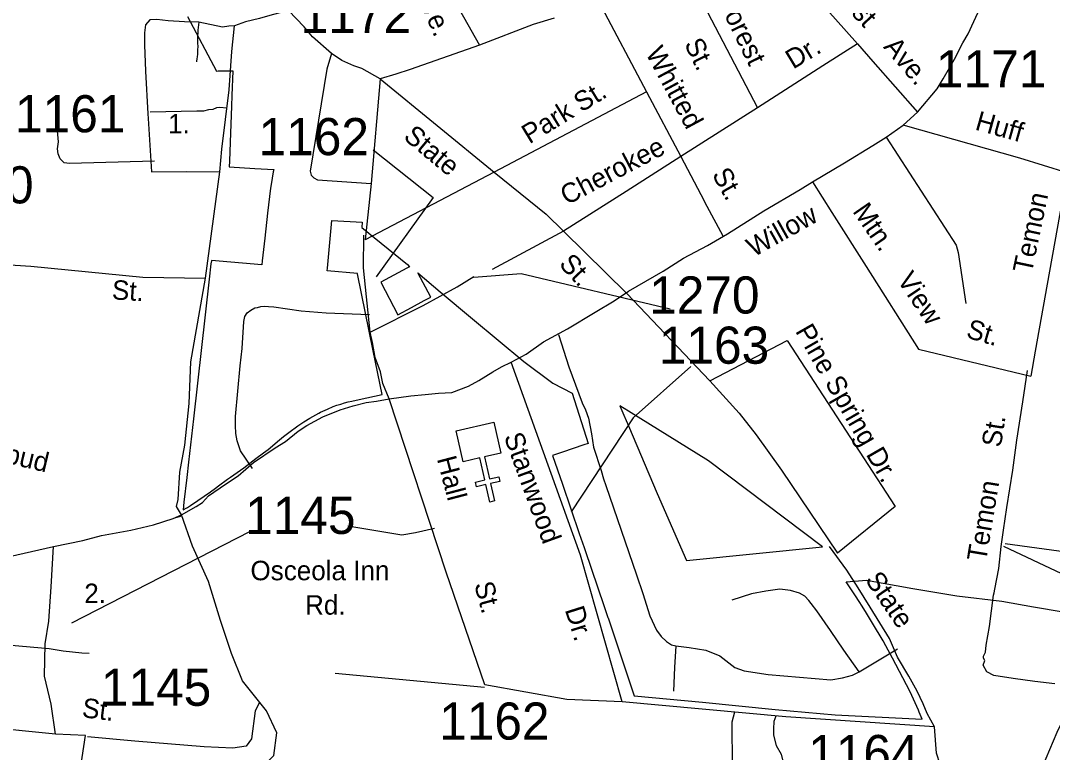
# Model space of a CAD drawing. Extents: x 884530 to 1028605, y 526725 to 653634.
# Drawn here: x 963175 to 966651, y 581820 to 584283 of the extents above; entities that cross this region are included whole.
import ezdxf

# ---------------------------------------------------------------- set-up
doc = ezdxf.new("R2010")
doc.units = 0
for name, color, linetype in [('Exist Boundary Political City Limit New', 7, 'Continuous'), ('Exist Boundary Political City Limit New Hole', 7, 'Continuous'), ('Exist Cultural Church CELL', 7, 'Continuous'), ('Exist Road Non-System Type 51', 7, 'Continuous'), ('Exist Road Non-System Type 51 Label', 7, 'Continuous'), ('Exist Road Secondary Type 41 Attributed', 7, 'Continuous'), ('Exist Road Secondary Type 51 Attributed', 7, 'Continuous'), ('Exist Road Secondary Type 51 Label', 7, 'Continuous'), ('Exist Road Secondary Type 51 Number Label', 7, 'Continuous'), ('Map Preparation Boundary City Limit Buffer Line', 7, 'Continuous')]:
    doc.layers.add(name, color=color, linetype=linetype)

msp = doc.modelspace()

# ---------------------------------------------------------------- linework, layer by layer
at = {"layer": 'Exist Boundary Political City Limit New'}
for points in [[(963737.7, 584296.6), (963835, 584113.4), (963840.8, 584113.6), (963860.4, 584113.8), (963890.4, 584113.9), (963887.2, 584031.2), (963885.8, 583995.3), (963880.9, 583873.4), (963878.3, 583809.4), (963877.2, 583791.3), (963964.2, 583785.7), (964027.8, 583781.6), (964026.3, 583773.7), (964018.7, 583731.9), (964016.4, 583718.9), (964007, 583634.8), (963997.5, 583550.4), (963989, 583474.9), (963987.4, 583460.6), (963817.9, 583475.4), (963817.8, 583474.2), (963816.4, 583463.9), (963810.5, 583412.4), (963757.7, 582942.4), (963741, 582796.4), (963735.2, 582745.5), (963725.4, 582661.9), (963722.5, 582636.8), (963732.3, 582641.7), (963737.3, 582644.5), (963747.7, 582651), (963771.6, 582667.7), (963815.1, 582697.2), (963832, 582709.4), (963842.1, 582717), (963871.6, 582739.5), (963881.7, 582746.8), (963927.2, 582778.3), (963967.8, 582809.2), (963993.4, 582827.8), (964009.1, 582840), (964046.8, 582872.5), (964060.8, 582883.6), (964078.6, 582897.1), (964109.1, 582918.9), (964129.7, 582932.6), (964149.4, 582944.8), (964169.6, 582956.6), (964179.5, 582962.2), (964185, 582964.9), (964208.9, 582975.6), (964228.4, 582983.8), (964240.4, 582988.2), (964253.6, 582992.6), (964266.4, 582996.4), (964278.9, 582999.8), (964291.1, 583002.6), (964315.2, 583007.7), (964367.2, 583019.4), (964393.6, 583024.8), (964363.1, 583172), (964309.6, 583430.8), (964309.6, 583432.3), (964208.1, 583441.2), (964208.9, 583450.1), (964223.9, 583609.8), (964326.2, 583604.1), (964324.6, 583587.1)], [(964324.6, 583587.1), (964478.1, 583461.7), (964485.7, 583454.4), (964476, 583449.3), (964432.5, 583426.3), (964388.1, 583402.8), (964446.4, 583293.1), (964491.4, 583317.4), (964534.6, 583340.7), (964556.9, 583352.7), (964513.7, 583433.9), (964588.6, 583369.8), (964697.8, 583279.5), (964870.5, 583135.4), (964968.1, 583062.2), (965033.1, 583029), (965047.9, 582982.9), (965072.8, 582906), (965087.4, 582859.6), (965072.8, 582855.5), (965000, 582830.6), (964966.9, 582819.2), (965000, 582722.5), (965056.9, 582556.3), (965073, 582510.1), (965076.4, 582500), (965139.5, 582314.2), (965153.8, 582274.4), (965154.4, 582272.7), (965242.5, 582010.3), (965472.2, 581989.1), (965717, 581964.9), (965919.2, 581946.4), (966212.2, 581932.2), (966202.5, 581955.9), (966199.6, 581962.6), (966176.9, 582011.9), (966167.9, 582030.5), (966159.6, 582047.3), (966123.3, 582115.7), (966112.1, 582137.2), (966098.1, 582163.6), (966089.7, 582178.9), (966080.2, 582195.3), (966044.6, 582254.8), (966024.7, 582288.6), (966010.4, 582312.2), (966000.4, 582327.9), (965987.6, 582346.9), (965956.1, 582393.8), (966024.9, 582399.6), (966181.2, 582371.2), (966329.2, 582347.1), (966480.9, 582328.5), (966587.1, 582310.4), (966793.6, 582275.4)]]:
    msp.add_lwpolyline(points, dxfattribs=at)
at = {"layer": 'Exist Boundary Political City Limit New Hole'}
msp.add_lwpolyline([(965319.8, 582691.2), (965417.8, 582465.4), (965876.6, 582512.1), (965491.9, 582801), (965222.5, 582968.4), (965193.6, 582986.4), (965207, 582955.2), (965222.5, 582918.9), (965319.8, 582691.2)], dxfattribs=at)
at = {"layer": 'Exist Cultural Church CELL'}
msp.add_lwpolyline([(964793, 582827.4), (964737.5, 582814.7), (964754.4, 582740.4), (964785.6, 582747.5), (964789.2, 582731.9), (964758, 582724.9), (964771.3, 582666.2), (964755.7, 582662.7), (964742.3, 582721.3), (964711.1, 582714.2), (964707.6, 582729.8), (964738.8, 582736.9), (964721.9, 582811.1), (964665.7, 582798.4), (964642, 582902.2), (964769.4, 582931.2)], close=True, dxfattribs=at)
at = {"layer": 'Exist Road Non-System Type 51'}
for p, q in [((965415.4, 584453.2), (965657.2, 583989.9)), ((965831.9, 584387.5), (965993.9, 584204.6)), ((965122.6, 584345.9), (965283.5, 584043.6)), ((964386.7, 584086.6), (964355.7, 583734.7)), ((964386.7, 584086.6), (964770.5, 583772.5)), ((965283.5, 584043.6), (964770.5, 583772.5)), ((965283.5, 584043.6), (965399, 583825.1)), ((965657.2, 583989.9), (965399, 583825.1)), ((966196.6, 583975.1), (966148.5, 583931.2)), ((964770.5, 583772.5), (964335.6, 583545.6)), ((964355.7, 583734.7), (964335.6, 583545.6)), ((965004, 583573.8), (964764.1, 583445.5)), ((965004, 583573.8), (965217.2, 583364.1)), ((965217.2, 583364.1), (965497.1, 583070.1)), ((963713.3, 582613.9), (963696.7, 582609.3)), ((966491.2, 582523.1), (966826.5, 582477.9)), ((965999.9, 582091.6), (966128.9, 582168.7)), ((964737.7, 582037.9), (964234.7, 582085.3))]:
    msp.add_line(p, q, dxfattribs=at)
for points in [[(964571.8, 584732.7), (964545.2, 584513.1), (964721, 584200.6)], [(963776, 584277.9), (963772.6, 584250.7), (963771.7, 584241.9), (963771, 584232.1), (963770.7, 584221.9), (963770.8, 584212.6), (963771.1, 584206.3), (963771.6, 584197.1), (963771.2, 584183.4), (963770.6, 584169.1), (963770.1, 584161.9), (963769.1, 584153.2), (963768.1, 584148.1), (963767.3, 584144.6)], [(965993.9, 584204.6), (965877.6, 584130.5), (965657.2, 583989.9)], [(965993.9, 584204.6), (966046, 584145.6), (966196.6, 583975.1)], [(964222.3, 584172.6), (964207, 584119.9), (964150.1, 583776.5), (964153.7, 583763.1), (964162.4, 583753.8), (964175.1, 583747.6), (964355.7, 583734.7)], [(963870.5, 583988.5), (963844.8, 583990.4), (963834.6, 583989.2), (963823.1, 583984.1), (963807.8, 583982.2), (963790.7, 583978.4), (963768.5, 583977.8), (963611.5, 583974.6)], [(963626.2, 583809.7), (963340, 583801.9), (963322.3, 583804.6), (963308.4, 583817.5), (963301.7, 583834.9), (963299.4, 583851.8), (963302.4, 583875.5), (963299.4, 583911.5)], [(966700.4, 583770.2), (966540.6, 583819.8), (966148.5, 583931.2)], [(966091.2, 583890.6), (966326.5, 583527.1), (966332.9, 583502.1), (966359.5, 583330.4)], [(965399, 583825.1), (965214.9, 583707.3), (965004, 583573.8)], [(965399, 583825.1), (965466.6, 583697.3), (965486.9, 583658.8), (965540.1, 583558.2)], [(964770.5, 583772.5), (964945.7, 583631.7), (965004, 583573.8)], [(965842.9, 583740.1), (965908, 583637.5), (966023.2, 583455.9), (966200, 583177.2), (966578.1, 583086.8)], [(966700.4, 583770.2), (966633.5, 583396.2), (966593.2, 583170.7), (966578.1, 583086.8)], [(963956.3, 582775.4), (963915.8, 582834.8), (963905.1, 582869), (963899.7, 582893.6), (963898.7, 582920.4), (963898.7, 582950.3), (963914.8, 583121.4), (963921.1, 583179.2), (963926.8, 583270.2), (963930.8, 583287.2), (963938.3, 583300), (963951.1, 583308.6), (963963.9, 583316.1), (963972.7, 583317.9), (963984, 583320.9), (963997.3, 583322.2), (964010.6, 583321.3), (964028.3, 583319.8), (964120, 583306.4), (964204.5, 583300), (964350, 583293.6)], [(964987.6, 583226.6), (965022.4, 583117.3), (965067.3, 582997), (965078.3, 582973.2), (965088.4, 582944.4), (965097.7, 582891.9), (965105.4, 582847), (965130.8, 582769), (965138.4, 582741), (965146, 582718.1), (965249.5, 582417.3), (965270.6, 582354.6), (965295.2, 582280), (965317.2, 582230.9), (965333.3, 582209.7), (965351.2, 582193.6), (965368.1, 582182.5), (965382.5, 582179.2)], [(965497.1, 583070.1), (965757.4, 583206.3), (966120.7, 582647.5), (965927.3, 582490.2)], [(965497.1, 583070.1), (965596.2, 582961.6), (965652.6, 582889.1), (965738.7, 582770), (965927.3, 582490.2)], [(964569.3, 582573.6), (964505.7, 582559.3), (964459.4, 582550.8), (964277.9, 582581.6)], [(965999.9, 582091.6), (965947.7, 582163.9), (965903.6, 582230.1), (965857, 582297), (965838.4, 582321.6), (965830.3, 582331.3), (965817.2, 582346.1), (965798.6, 582356.3), (965769, 582364.7), (965732.5, 582369), (965685, 582363), (965637.5, 582353.8), (965571.4, 582332.5)], [(963271.8, 582168.7), (963103.9, 582183), (963089.1, 582175.8), (963080.9, 582162), (963062.6, 581903.5)], [(965382.5, 582179.2), (965378.2, 582106.3), (965374.9, 582025.8)], [(965382.5, 582179.2), (965427.4, 582173.3), (965483.3, 582163.9), (965530, 582144.5), (965581.6, 582106.3), (965613, 582094.4), (965693.5, 582081.8), (965904.8, 582064.6), (965943.4, 582070.9), (965977.7, 582079.6), (965999.9, 582091.6)], [(963406.4, 582153), (963381.2, 582154.5), (963350, 582157.4), (963318.6, 582160.8), (963271.8, 582168.7)], [(963979.3, 581985.6), (963965.6, 581960.1), (963952.8, 581865.4), (963935, 581840.8), (963890.6, 581834.8), (963793.4, 581838.2), (963559.5, 581857.4), (963400.9, 581872.5)], [(965579.4, 581955.5), (965571, 581921.4), (965571, 581905.2), (965571.6, 581790.6), (965577.2, 581761)], [(965719.4, 581941.5), (965712.2, 581923.9), (965710.8, 581899), (965710.8, 581877.7), (965720.5, 581843.1), (965737.3, 581814.1), (965743.3, 581790.2), (965744.2, 581778.5), (965741.3, 581768.2), (965732.2, 581752.8), (965691.1, 581716.1), (965682.3, 581699.5), (965663.2, 581664.7), (965660.3, 581654.9), (965662.3, 581644.2), (965667.6, 581628.3), (965672.5, 581613.3)]]:
    msp.add_lwpolyline(points, dxfattribs=at)
at = {"layer": 'Exist Road Secondary Type 41 Attributed'}
msp.add_lwpolyline([(966658.6, 582050.6), (966591.3, 582059), (966518.5, 582068.9), (966454, 582078.7), (966430.2, 582091.3), (966417.6, 582113.7), (966423.2, 582129.1), (966419, 582137.4), (966419.1, 582143.4), (966424.9, 582157.4), (966427.6, 582181.3), (966439, 582243.9), (966452.7, 582349.4), (966454.2, 582357.1), (966456.6, 582369.3), (966470, 582438.9), (966478.4, 582512.6), (966486.4, 582568.4), (966497.1, 582644), (966517.4, 582769.4), (966530.9, 582871), (966551.3, 583000.4), (966567, 583105.9)], dxfattribs=at)
at = {"layer": 'Exist Road Secondary Type 51 Attributed'}
for points in [[(964077.2, 584317.1), (964014.7, 584300.2), (963979.5, 584290.4), (963933.1, 584278.4), (963895.2, 584265)], [(964972.2, 584290.8), (964902.2, 584270.4), (964721, 584200.6), (964487.1, 584118), (964439.3, 584102.6), (964386.7, 584086.6), (964324.7, 584122.2), (964297.1, 584131.1), (964257.6, 584148.5), (964222.3, 584172.6), (964158.2, 584228.2), (964130.7, 584261.5), (964077.2, 584317.1)], [(964827.6, 583133.2), (964878.2, 583159.9), (964936.6, 583201.3), (965016.9, 583245.2), (965110.2, 583301.2), (965174.2, 583339.6), (965223.3, 583372.1), (965339.4, 583440), (965408.2, 583483.2), (965488.8, 583525.6), (965556.2, 583565.2), (965678.2, 583642.9), (965800.6, 583714.9), (965842.9, 583740.1), (965950.9, 583804.1), (966046.4, 583863.2), (966091.2, 583890.6), (966148.5, 583931.2), (966196.6, 583975.1), (966262.5, 584053.7), (966282.9, 584087.4), (966321.4, 584152.8), (966349.1, 584208.1), (966367.5, 584238.9), (966386.7, 584280.1), (966406.3, 584323.9)], [(963895.2, 584265), (963876.8, 584263.9), (963854.8, 584260.8), (963776, 584277.9), (963727.5, 584278.8), (963672.7, 584282.3), (963634, 584286.5), (963610.8, 584285.8), (963596, 584268.9), (963592.3, 584241.7), (963592.9, 584201.5), (963595.9, 584113.4), (963603.5, 583969)], [(963846.4, 583774.5), (963852.9, 583850.4), (963877.9, 584049.7), (963886.3, 584179.4), (963895.2, 584265)], [(963603.5, 583969), (963604.3, 583953), (963616.3, 583774.5), (963732.3, 583774.6), (963846.4, 583774.5)], [(963798.3, 583416.7), (963846.4, 583774.5)], [(964353, 583234.6), (964330.2, 583450.7), (964331.4, 583561.2)], [(962666.4, 583491.3), (963209.4, 583456.7), (963586.7, 583419.6), (963798.3, 583416.7)], [(963717.1, 582619.8), (963699.9, 582648.2), (963705.6, 582671.1), (963711.3, 582762.7), (963728.5, 582854.2), (963742.8, 582994.4), (963748.5, 583134.6), (963798.3, 583416.7)], [(964353, 583234.6), (964531.3, 583324.6), (964645.4, 583386.7), (964701.6, 583421.3)], [(964417, 583010.5), (964395.7, 583061.2), (964387.7, 583101.2), (964369, 583149.2), (964361, 583199.9), (964353, 583234.6)], [(964417, 583010.5), (964489.5, 583019.9), (964537.6, 583024.4), (964582.3, 583029.1), (964627.6, 583031.8), (964683.6, 583053.1), (964718.9, 583072.1), (964765.9, 583100.6), (964795.6, 583117.2), (964827.6, 583133.2)], [(965201.8, 581990.5), (965061, 582483.4), (964827.6, 583133.2)], [(963717.1, 582619.8), (963766.5, 582647.7), (963787.9, 582661), (963807.6, 582683.5), (963865.2, 582722.3), (963907.8, 582750.9), (963959.5, 582795.3), (964033.1, 582845.1), (964067.8, 582866.4), (964110.4, 582901.1), (964139.8, 582919.8), (964193.1, 582949.1), (964251.7, 582973.1), (964295.2, 582986.9), (964339.6, 582997.4), (964374.4, 583002.5), (964417, 583010.5)], [(965201.8, 581990.5), (965015, 581998.6), (964738.9, 582047.4), (964609, 582426.5), (964417, 583010.5)], [(963286.1, 582513.3), (963385.1, 582533.6), (963447.8, 582549.6), (963546.4, 582568.2), (963623, 582585.4), (963689.2, 582607.6), (963717.1, 582619.8)], [(963771.9, 581623.6), (963894.9, 581680.8), (963961.6, 581742.6), (964028.3, 581809.3), (964038.1, 581885.9), (964003.6, 581960.1), (963922.1, 582061.4), (963885, 582152.8), (963848, 582264), (963808.5, 582395), (963754.2, 582513.6), (963717.1, 582619.8)], [(962573.4, 582333.2), (962709.4, 582381), (962773.9, 582394.7), (962818.4, 582407.2), (962929.3, 582431.4), (963058.3, 582461), (963187.6, 582490.4), (963286.1, 582513.3)], [(963292.4, 581881.6), (963277.6, 581982.3), (963255.4, 582076.2), (963257.8, 582184.9), (963270.2, 582261.5), (963277.6, 582377.7), (963286.1, 582513.3)], [(966253.6, 581906.6), (966228.9, 581950.8), (966215.9, 581983.3), (966195.4, 582026.1), (966167.2, 582077.1), (966129.3, 582140.5), (966101.9, 582202.9), (966037, 582308.5), (965996.4, 582373.5), (965958.5, 582433.1), (965900.1, 582512.6)], [(966509.1, 581552.9), (966571.8, 581684.8), (966617, 581771.3), (966666.9, 581887.6), (966714.3, 581984.1), (966738.5, 582036.6)], [(966253.6, 581906.6), (965752.9, 581939.2), (965201.8, 581990.5)], [(963292.4, 581881.6), (963045.5, 581906.3)], [(966509.1, 581552.9), (966477.6, 581565.9), (966442.1, 581581.2), (966404.9, 581604.6), (966387.4, 581617.1), (966362, 581638), (966344.7, 581654.6), (966331.3, 581671.1), (966318, 581695.5), (966295.2, 581730.4), (966286.1, 581754.8), (966272.8, 581779.3), (966260.2, 581817.7), (966253.6, 581906.6)], [(963373.9, 581399.7), (963350.8, 581485.4), (963350.8, 581523.5), (963360.4, 581655.1), (963393.7, 581876.6), (963292.4, 581881.6)]]:
    msp.add_lwpolyline(points, dxfattribs=at)
at = {"layer": 'Exist Road Secondary Type 51 Label'}
for points in [[(964362.3, 583848.5), (964565.4, 583688), (964373, 583420.6)], [(965362.8, 583311.6), (964861.7, 583431.1), (964702.4, 583417.9)], [(965432.5, 583118.3), (965238.2, 582945.7), (965029.8, 582630.2)], [(963945.8, 582562.1), (963346.7, 582255.5)], [(966877.5, 582328.6), (966487.7, 582513)]]:
    msp.add_lwpolyline(points, dxfattribs=at)
at = {"layer": 'Map Preparation Boundary City Limit Buffer Line'}
for points in [[(963737.7, 584296.6), (963835, 584113.4), (963840.8, 584113.6), (963860.4, 584113.8), (963890.4, 584113.9), (963887.2, 584031.2), (963885.8, 583995.3), (963880.9, 583873.4), (963878.3, 583809.4), (963877.2, 583791.3), (963964.2, 583785.7), (964027.8, 583781.6), (964026.3, 583773.7), (964018.7, 583731.9), (964016.4, 583718.9), (964007, 583634.8), (963997.5, 583550.4), (963989, 583474.9), (963987.4, 583460.6), (963817.9, 583475.4), (963817.8, 583474.2), (963816.4, 583463.9), (963810.5, 583412.4), (963757.7, 582942.4), (963741, 582796.4), (963735.2, 582745.5), (963725.4, 582661.9), (963722.5, 582636.8), (963732.3, 582641.7), (963737.3, 582644.5), (963747.7, 582651), (963771.6, 582667.7), (963815.1, 582697.2), (963832, 582709.4), (963842.1, 582717), (963871.6, 582739.5), (963881.7, 582746.8), (963927.2, 582778.3), (963967.8, 582809.2), (963993.4, 582827.8), (964009.1, 582840), (964046.8, 582872.5), (964060.8, 582883.6), (964078.6, 582897.1), (964109.1, 582918.9), (964129.7, 582932.6), (964149.4, 582944.8), (964169.6, 582956.6), (964179.5, 582962.2), (964185, 582964.9), (964208.9, 582975.6), (964228.4, 582983.8), (964240.4, 582988.2), (964253.6, 582992.6), (964266.4, 582996.4), (964278.9, 582999.8), (964291.1, 583002.6), (964315.2, 583007.7), (964367.2, 583019.4), (964393.6, 583024.8), (964363.1, 583172), (964309.6, 583430.8), (964309.6, 583432.3), (964208.1, 583441.2), (964208.9, 583450.1), (964223.9, 583609.8), (964326.2, 583604.1), (964324.6, 583587.1)], [(964324.6, 583587.1), (964478.1, 583461.7), (964485.7, 583454.4), (964476, 583449.3), (964432.5, 583426.3), (964388.1, 583402.8), (964446.4, 583293.1), (964491.4, 583317.4), (964534.6, 583340.7), (964556.9, 583352.7), (964513.7, 583433.9), (964588.6, 583369.8), (964697.8, 583279.5), (964870.5, 583135.4), (964968.1, 583062.2), (965033.1, 583029), (965047.9, 582982.9), (965072.8, 582906), (965087.4, 582859.6), (965072.8, 582855.5), (965000, 582830.6), (964966.9, 582819.2), (965000, 582722.5), (965056.9, 582556.3), (965073, 582510.1), (965076.4, 582500), (965139.5, 582314.2), (965153.8, 582274.4), (965154.4, 582272.7), (965242.5, 582010.3), (965472.2, 581989.1), (965717, 581964.9), (965919.2, 581946.4), (966212.2, 581932.2), (966202.5, 581955.9), (966199.6, 581962.6), (966176.9, 582011.9), (966167.9, 582030.5), (966159.6, 582047.3), (966123.3, 582115.7), (966112.1, 582137.2), (966098.1, 582163.6), (966089.7, 582178.9), (966080.2, 582195.3), (966044.6, 582254.8), (966024.7, 582288.6), (966010.4, 582312.2), (966000.4, 582327.9), (965987.6, 582346.9), (965956.1, 582393.8), (966024.9, 582399.6), (966181.2, 582371.2), (966329.2, 582347.1), (966480.9, 582328.5), (966587.1, 582310.4), (966793.6, 582275.4)], [(965319.8, 582691.2), (965417.8, 582465.4), (965876.6, 582512.1), (965491.9, 582801), (965222.5, 582968.4), (965193.6, 582986.4), (965207, 582955.2), (965222.5, 582918.9), (965319.8, 582691.2)]]:
    msp.add_lwpolyline(points, dxfattribs=at)

# ---------------------------------------------------------------- texts
at = {"layer": 'Exist Road Non-System Type 51 Label'}
for s, height, rotation, p in [('Hillcrest', 65.62, 313.003, (965805, 584484.2)), ('Ave.', 65.62, 293.2267, (964501.4, 584384.8)), ('Forest', 65.62, 295.9444, (965521.2, 584350.1)), ('St.', 65.62, 295.9444, (965409.4, 584205)), ('Whitted', 65.62, 298.3687, (965278.6, 584174.1)), ('Dr.', 65.62, 31.1079, (965777.4, 584118)), ('Ave.', 65.62, 310.4791, (966079.2, 584193.4)), ('Park St.', 65.62, 31.3615, (964889, 583866.2)), ('Huff', 65.62, 344.3232, (966387.1, 583916.8)), ('State', 65.62, 320.3681, (964461.3, 583886.7)), ('Cherokee', 65.62, 27.6846, (965015.1, 583660.7)), ('St.', 65.62, 299.2402, (965502.5, 583765.3)), ('Mtn.', 65.62, 304.582, (965975.6, 583641)), ('Temon', 65.62, 78.1177, (966580.9, 583429.9)), ('St.', 65.62, 313.0353, (964985.7, 583461.3)), ('View', 65.62, 303.9552, (966125.5, 583410.1)), ('Pine Spring Dr.', 65.617, 299.8651, (965783.2, 583238.2)), ('St.', 65.62, 343.6189, (966356.9, 583217.1)), ('Rosebud', 65.62, 346.6101, (962919.5, 582843.3))]:
    msp.add_text(s, height=height, rotation=rotation, dxfattribs=at).set_placement(p)
at = {"layer": 'Exist Road Secondary Type 51 Label'}
for s, height, p in [('1.', 65.62, (963672, 583903.3)), ('Osceola Inn', 65.617, (963949.4, 582399.4)), ('2.', 65.62, (963389.7, 582322.5)), ('Rd.', 65.62, (964133.3, 582283.6))]:
    msp.add_text(s, height=height, dxfattribs=at).set_placement(p)
for s, rotation, p in [('Willow', 29.2868, (965644.6, 583485.8)), ('St.', 356.538, (963481.3, 583344.9)), ('St.', 81.0385, (966476.9, 582844.5)), ('Stanwood', 290.0622, (964802.3, 582883.2)), ('Hall', 284.6787, (964577, 582808.6)), ('Temon', 80.5607, (966427.2, 582460.1)), ('State', 304.3838, (966017.8, 582400.6)), ('St.', 285.0615, (964702.6, 582386)), ('Dr.', 287.53, (965007.9, 582300.6)), ('St.', 352.8265, (963379.6, 581938.9))]:
    msp.add_text(s, height=65.62, rotation=rotation, dxfattribs=at).set_placement(p)
at = {"layer": 'Exist Road Secondary Type 51 Number Label'}
for s, p in [('1172', (964118.7, 584241)), ('1171', (966258.5, 584058.4)), ('1161', (963156.4, 583907.1)), ('1162', (963976.8, 583830.1)), ('1160', (962847, 583667.8)), ('1270', (965292.3, 583297)), ('1163', (965324.9, 583128.1)), ('1145', (963931.5, 582555.3)), ('1145', (963445.5, 581976.8)), ('1162', (964585, 581863)), ('1164', (965828.1, 581753.6))]:
    msp.add_text(s, height=125, dxfattribs=at).set_placement(p)

doc.saveas('drawing.dxf')
